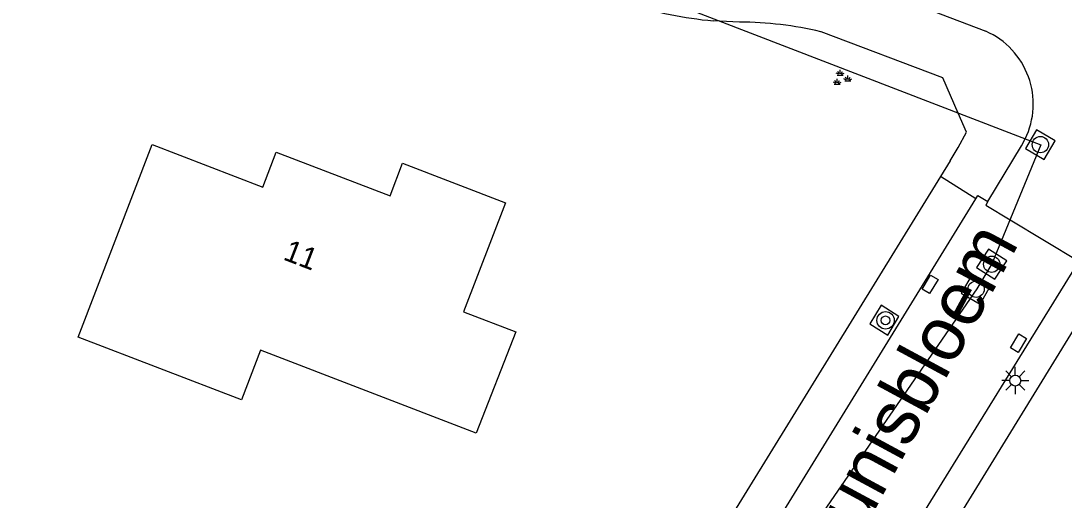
# Model space of a CAD drawing. Extents: x 136000 to 141014, y 402000 to 403500.
# Drawn here: x 137769.36 to 137817.31, y 402624.99 to 402647.04 of the extents above; entities that cross this region are included whole.
import ezdxf

# ---------------------------------------------------------------- set-up
doc = ezdxf.new("R2010")
doc.units = 0
for name, color, linetype in [('gg-afsc-hekwerk', 7, 'Continuous'), ('gg-anno-huisnummerreeks BGT', 7, 'Continuous'), ('gg-anno-openbare ruimte label', 7, 'Continuous'), ('gg-bbg-hoofdgebouw', 7, 'Continuous'), ('gg-knt-verharding', 7, 'Continuous'), ('gg-knt-verharding nz', 7, 'Continuous'), ('gg-kwrk-duiker nz buis', 7, 'Continuous'), ('gt-symb-boom', 7, 'Continuous'), ('gt-symb-groenvak', 7, 'Continuous'), ('gt-symb-kolk center center', 7, 'Continuous'), ('gt-symb-lichtmast', 7, 'Continuous'), ('gt-symb-rioolschacht', 7, 'Continuous')]:
    doc.layers.add(name, color=color, linetype=linetype)

# ---------------------------------------------------------------- blocks, each defined once
blk = doc.blocks.new('gt0-GRVAK')
at = {"layer": 'gt-symb-groenvak'}
for p, q in [((-0.11, 0.189), (-0.228, 0.24)), ((-0.182, 0.153), (0.088, 0.153)), ((-0.091, 0.211), (-0.156, 0.322)), ((-0.047, 0.214), (-0.047, 0.393)), ((-0.004, 0.211), (0.061, 0.322)), ((0.015, 0.189), (0.133, 0.24)), ((0.262, -0.052), (0.197, 0.059)), ((0.305, -0.049), (0.305, 0.13)), ((0.349, -0.052), (0.414, 0.059)), ((-0.245, -0.228), (-0.363, -0.177)), ((-0.318, -0.264), (-0.047, -0.264)), ((-0.226, -0.206), (-0.291, -0.095)), ((-0.183, -0.203), (-0.183, -0.024)), ((-0.139, -0.206), (-0.074, -0.095)), ((-0.12, -0.228), (-0.002, -0.177)), ((0.243, -0.074), (0.125, -0.023)), ((0.17, -0.11), (0.441, -0.11)), ((0.368, -0.074), (0.486, -0.023))]:
    blk.add_line(p, q, dxfattribs=at)
blk = doc.blocks.new('gt0-RS')
at = {"layer": 'gt-symb-rioolschacht'}
blk.add_lwpolyline([(-0.5, -0.5), (0.5, -0.5), (0.5, 0.5), (-0.5, 0.5)], close=True, dxfattribs=at)
blk.add_circle((0, 0), 0.375, dxfattribs=at)
blk = doc.blocks.new('gt0-LMAST')
at = {"layer": 'gt-symb-lichtmast'}
for p, q in [((-0.005, 0.246), (-0.005, 0.621)), ((-0.182, 0.173), (-0.447, 0.438)), ((0.172, 0.173), (0.437, 0.438)), ((-0.255, -0.004), (-0.63, -0.004)), ((-0.182, -0.181), (-0.447, -0.446)), ((-0.005, -0.254), (-0.005, -0.629)), ((0.437, -0.446), (0.172, -0.181)), ((0.245, -0.004), (0.62, -0.004))]:
    blk.add_line(p, q, dxfattribs=at)
blk.add_circle((-0.005, -0.004), 0.25, dxfattribs=at)
blk = doc.blocks.new('gt0-KOLKCC')
at = {"layer": 'gt-symb-kolk center center'}
blk.add_lwpolyline([(-0.375, 0.2), (0.375, 0.2), (0.375, -0.2), (-0.375, -0.2)], close=True, dxfattribs=at)
blk = doc.blocks.new('gt0-BOOM')
at = {"layer": 'gt-symb-boom'}
for radius in [0.4, 0.2]:
    blk.add_circle((0, 0), radius, dxfattribs=at)

msp = doc.modelspace()

# ---------------------------------------------------------------- linework, layer by layer
at = {"layer": 'gg-afsc-hekwerk'}
for p, q in [((137812.068, 402640.597), (137811.623, 402639.875)), ((137811.623, 402639.875), (137801.653, 402623.679)), ((137805.348, 402612.625), (137819.217, 402635.227))]:
    msp.add_line(p, q, dxfattribs=at)
at = {"layer": 'gg-bbg-hoofdgebouw'}
msp.add_lwpolyline([(137775.4, 402641.35), (137780.49, 402639.39), (137781.1, 402641), (137786.33, 402638.99), (137786.91, 402640.49), (137791.64, 402638.67), (137789.7, 402633.65), (137792.11, 402632.74), (137790.29, 402628.08), (137780.379, 402631.885), (137779.501, 402629.601), (137771.996, 402632.483), (137775.4, 402641.35)], dxfattribs=at)
at = {"layer": 'gg-knt-verharding'}
for p, q in [((137803.487, 402650.473), (137813.719, 402646.561)), ((137801.484, 402647.025), (137801.181, 402647.04)), ((137802.399, 402646.981), (137801.484, 402647.025)), ((137814.825, 402637.889), (137817.986, 402635.986))]:
    msp.add_line(p, q, dxfattribs=at)
for points in [[(137812.442, 402642.799), (137811.735, 402644.416), (137806.138, 402646.539)], [(137812.068, 402640.597), (137812.446, 402641.219), (137812.824, 402641.924), (137812.442, 402642.799)], [(137813.812, 402638.725), (137815.355, 402641.298), (137815.525, 402641.61)], [(137813.812, 402638.725), (137813.712, 402638.558), (137814.825, 402637.889)], [(137808.907, 402633.961), (137808.38, 402633.1), (137809.217, 402632.586), (137809.719, 402633.443), (137808.907, 402633.961)]]:
    msp.add_lwpolyline(points, dxfattribs=at)
for centre, radius, start, end in [((137803.183, 402667.545), 20.603, 253.2947, 264.4229), ((137802.357, 402630.594), 16.388, 76.6618, 89.8546), ((137812.228, 402643.212), 3.665, 334.0781, 66.0033)]:
    msp.add_arc(centre, radius, start, end, dxfattribs=at)
at = {"layer": 'gg-knt-verharding nz'}
for p, q in [((137813.249, 402638.85), (137811.623, 402639.875)), ((137803.316, 402622.694), (137813.249, 402638.85)), ((137817.986, 402635.986), (137807.538, 402619.073))]:
    msp.add_line(p, q, dxfattribs=at)
msp.add_lwpolyline([(137813.249, 402638.85), (137813.349, 402639.012), (137813.812, 402638.725)], dxfattribs=at)
at = {"layer": 'gg-kwrk-duiker nz buis'}
msp.add_lwpolyline([(137586.099, 402722.934), (137594.718, 402726.775), (137816.248, 402641.331), (137813.986, 402635.861), (137813.305, 402634.711), (137788.193, 402598.222), (137773.493, 402580.713), (137757.792, 402563.994), (137720.541, 402532.555), (137719.543, 402531.763)], dxfattribs=at)

# ---------------------------------------------------------------- block references
at = {"layer": 'gt-symb-boom'}
msp.add_blockref('gt0-BOOM', (137809.105, 402633.263), dxfattribs=at)
at = {"layer": 'gt-symb-groenvak'}
msp.add_blockref('gt0-GRVAK', (137807.068, 402644.392), dxfattribs=at)
at = {"layer": 'gt-symb-kolk center center'}
for p, rotation in [((137811.152, 402634.923), -121.00306752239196), ((137815.217, 402632.213), -120.66892664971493)]:
    msp.add_blockref('gt0-KOLKCC', p, dxfattribs=dict(at, rotation=rotation))
at = {"layer": 'gt-symb-lichtmast'}
msp.add_blockref('gt0-LMAST', (137815.073, 402630.496), dxfattribs=at)
at = {"layer": 'gt-symb-rioolschacht'}
for p, rotation in [((137816.22, 402641.346), 149.8713997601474), ((137813.983, 402635.846), -122.83164893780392), ((137813.263, 402634.695), -119.87282104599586)]:
    msp.add_blockref('gt0-RS', p, dxfattribs=dict(at, rotation=rotation))

# ---------------------------------------------------------------- texts
at = {"layer": 'gg-anno-huisnummerreeks BGT'}
msp.add_text('11', height=1, rotation=339, dxfattribs=at).set_placement((137781.371, 402636.074))
at = {"layer": 'gg-anno-openbare ruimte label'}
msp.add_text('Teunisbloem', height=2.5, rotation=61.6, dxfattribs=at).set_placement((137806.154, 402619.979))

doc.saveas('drawing.dxf')
